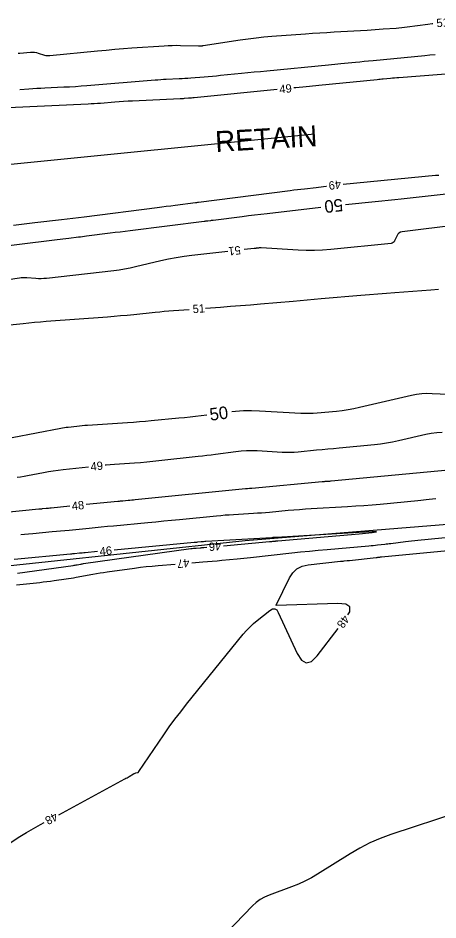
# Model space of a CAD drawing. Extents: x 2384780 to 2405861, y 547869 to 573706.
# Drawn here: x 2396651.1 to 2396751.8, y 552405.8 to 552622.5 of the extents above; entities that cross this region are included whole.
import ezdxf

# ---------------------------------------------------------------- set-up
doc = ezdxf.new("R2010")
doc.units = 0
for name, color, linetype in [('Old_Level_5', 7, 'Continuous'), ('Old_Level_60', 7, 'Continuous'), ('Old_Level_61', 7, 'Continuous')]:
    doc.layers.add(name, color=color, linetype=linetype)

msp = doc.modelspace()

# ---------------------------------------------------------------- linework, layer by layer
at = {"layer": 'Old_Level_5'}
msp.add_line((2396722.188, 552594.57675), (2396599.16675, 552582.30825), dxfattribs=at)
msp.add_lwpolyline([(2396978.36675, 552520.44175), (2396969.428, 552520.71275), (2396914.792, 552518.002), (2396848.97, 552512.58075), (2396788.753, 552503.63525), (2396705.595, 552496.8585), (2396603.47575, 552486.01575), (2396504.046, 552476.8625)], dxfattribs=at)
at = {"layer": 'Old_Level_60'}
for points in [[(2396651.12775, 552614.0285), (2396651.50925, 552614.06275), (2396654.09575, 552614.27225), (2396654.56525, 552614.28775), (2396655.0295, 552614.25725), (2396655.48825, 552614.181), (2396655.942, 552614.059), (2396657.415, 552613.58525), (2396657.7325, 552613.5005), (2396658.0535, 552613.44925), (2396658.378, 552613.4315), (2396658.70625, 552613.44725), (2396670.15125, 552614.57725), (2396672.215, 552614.77375), (2396674.28025, 552614.9555), (2396676.34675, 552615.123), (2396678.41425, 552615.2755), (2396686.10325, 552615.816), (2396687.085, 552615.873), (2396688.06725, 552615.90625), (2396689.05, 552615.9155), (2396690.0335, 552615.901), (2396694.40475, 552615.78275), (2396694.514, 552615.78125), (2396694.6235, 552615.7825), (2396694.73275, 552615.78625), (2396694.84175, 552615.79275), (2396695.1985, 552615.8185), (2396695.27475, 552615.825), (2396695.351, 552615.83275), (2396695.42675, 552615.84225), (2396695.50275, 552615.853), (2396704.3675, 552617.21975), (2396706.26925, 552617.49375), (2396708.17525, 552617.72975), (2396710.08575, 552617.92775), (2396712.00025, 552618.08825), (2396720.024, 552618.68), (2396721.74375, 552618.80325), (2396723.46375, 552618.9195), (2396725.18425, 552619.0285), (2396726.90525, 552619.13075), (2396734.81625, 552619.584), (2396735.776, 552619.641), (2396736.7355, 552619.7025), (2396737.6945, 552619.7685), (2396738.6535, 552619.8385), (2396741.78525, 552620.0745), (2396742.45575, 552620.12975), (2396743.1255, 552620.19425), (2396743.79425, 552620.26775), (2396744.462, 552620.35075), (2396749.362, 552620.993), (2396750.41275, 552621.12425), (2396750.60375, 552621.1455)], [(2396768.023, 552610.07975), (2396742.47475, 552608.13275), (2396741.9555, 552608.092), (2396741.4365, 552608.0485), (2396740.9175, 552608.0025), (2396740.399, 552607.95375), (2396738.705, 552607.7905), (2396738.34225, 552607.75525), (2396737.97925, 552607.72), (2396737.61625, 552607.6845), (2396737.2535, 552607.64875), (2396723.27625, 552606.2655), (2396722.511, 552606.19), (2396721.7455, 552606.115), (2396720.98025, 552606.0405), (2396720.21475, 552605.9665), (2396717.71425, 552605.72575), (2396717.24025, 552605.67975)], [(2396713.2595, 552605.28825), (2396693.35875, 552603.32275), (2396693.0215, 552603.29025), (2396692.68425, 552603.259), (2396692.34675, 552603.22925), (2396692.00925, 552603.20075), (2396690.90625, 552603.11025), (2396690.66975, 552603.09175), (2396690.43325, 552603.07575), (2396690.1965, 552603.06175), (2396689.95975, 552603.05), (2396678.5335, 552602.53475), (2396677.47575, 552602.482), (2396676.41825, 552602.4195), (2396675.36175, 552602.34725), (2396674.3055, 552602.26525), (2396670.85675, 552601.98075), (2396670.1175, 552601.92325), (2396669.37775, 552601.87275), (2396668.63775, 552601.829), (2396667.89725, 552601.792), (2396648.71675, 552600.92575)], [(2396729.08475, 552582.577), (2396751.27325, 552584.68925), (2396752.03375, 552584.7635)], [(2396649.9735, 552572.69925), (2396651.26075, 552572.85925), (2396652.54825, 552573.01625), (2396653.836, 552573.1705), (2396655.12425, 552573.322), (2396661.49875, 552574.0645), (2396662.86425, 552574.22575), (2396664.2295, 552574.391), (2396665.59425, 552574.56025), (2396666.9585, 552574.7335), (2396684.4985, 552576.98925), (2396685.571, 552577.12675), (2396686.64375, 552577.26325), (2396687.7165, 552577.399), (2396688.7895, 552577.534), (2396693.64525, 552578.14225), (2396693.721, 552578.1515), (2396693.7965, 552578.16075), (2396693.872, 552578.1695), (2396693.94775, 552578.17825), (2396694.19475, 552578.206), (2396694.24775, 552578.21225), (2396694.30075, 552578.2185), (2396694.3535, 552578.225), (2396694.4065, 552578.23175), (2396716.38075, 552581.06275), (2396717.23525, 552581.171), (2396718.09, 552581.27625), (2396718.94525, 552581.378), (2396719.801, 552581.47625), (2396722.59675, 552581.79225), (2396723.19575, 552581.86125), (2396723.7945, 552581.9325), (2396724.39275, 552582.0065), (2396724.991, 552582.08275), (2396725.11375, 552582.09875)], [(2396756.7585, 552572.76925), (2396743.202, 552571.106), (2396742.80925, 552571.012), (2396742.478, 552570.83375), (2396742.20875, 552570.57125), (2396742.00125, 552570.2245), (2396741.4245, 552568.95475), (2396741.27925, 552568.71275), (2396741.0905, 552568.5315), (2396740.85825, 552568.4105), (2396740.58275, 552568.34975), (2396726.11725, 552566.87475), (2396724.15625, 552566.71475), (2396722.19375, 552566.634), (2396720.2295, 552566.63275), (2396718.26375, 552566.711), (2396709.4175, 552567.24125), (2396709.25175, 552567.2475), (2396709.086, 552567.24625), (2396708.92075, 552567.23725), (2396708.7555, 552567.221), (2396708.2165, 552567.1555), (2396708.101, 552567.1415), (2396707.9855, 552567.12775), (2396707.86975, 552567.1145), (2396707.75425, 552567.1015), (2396705.36675, 552566.83625)], [(2396701.39125, 552566.39475), (2396692.79725, 552565.44), (2396690.911, 552565.201), (2396689.0345, 552564.90425), (2396687.16825, 552564.54975), (2396685.312, 552564.1375), (2396679.26475, 552562.6965), (2396677.9655, 552562.40725), (2396676.65925, 552562.15725), (2396675.34625, 552561.94675), (2396674.02625, 552561.77525), (2396657.91275, 552559.927), (2396657.26625, 552559.86875), (2396656.61925, 552559.8425), (2396655.9715, 552559.84775), (2396655.3235, 552559.88475), (2396653.20525, 552560.058), (2396652.75175, 552560.082), (2396652.29925, 552560.07975), (2396651.8475, 552560.05175), (2396651.39675, 552559.9975), (2396641.6125, 552558.5345)], [(2396696.08875, 552552.791), (2396699.691, 552553.057), (2396702.08875, 552553.2375), (2396704.48575, 552553.42525), (2396706.882, 552553.62), (2396709.278, 552553.822), (2396717.1035, 552554.4935), (2396718.78025, 552554.63725), (2396720.45725, 552554.781), (2396722.13425, 552554.925), (2396723.811, 552555.06875), (2396733.324, 552555.885), (2396735.3625, 552556.05775), (2396737.4015, 552556.226), (2396739.44075, 552556.39), (2396741.4805, 552556.54975), (2396750.11675, 552557.21625), (2396751.967, 552557.361)], [(2396645.83825, 552548.45975), (2396652.28775, 552549.13425), (2396653.67025, 552549.27375), (2396655.05375, 552549.40275), (2396656.438, 552549.5215), (2396657.82325, 552549.63), (2396672.54025, 552550.72775), (2396674.1155, 552550.85125), (2396675.6895, 552550.98625), (2396677.2625, 552551.133), (2396678.8345, 552551.2915), (2396683.96775, 552551.82825), (2396685.068, 552551.93925), (2396686.16925, 552552.0415), (2396687.271, 552552.13575), (2396688.37375, 552552.22125), (2396692.09975, 552552.49625)], [(2396752.82975, 552522.93725), (2396751.51475, 552522.86125), (2396750.20775, 552522.69525), (2396748.90925, 552522.43925), (2396742.33325, 552520.90975), (2396740.92, 552520.60575), (2396739.49925, 552520.34925), (2396738.07075, 552520.1405), (2396736.63425, 552519.979), (2396728.08775, 552519.16225), (2396726.73425, 552519.033), (2396725.38075, 552518.9035), (2396724.027, 552518.77425), (2396722.6735, 552518.64475), (2396718.252, 552518.22225), (2396717.30425, 552518.14975), (2396716.35575, 552518.1135), (2396715.4065, 552518.1135), (2396714.4565, 552518.1495), (2396708.45675, 552518.4915), (2396707.17225, 552518.534), (2396705.89025, 552518.5155), (2396704.6105, 552518.436), (2396703.333, 552518.295), (2396698.48075, 552517.64325), (2396697.44075, 552517.5065), (2396696.39975, 552517.37575), (2396695.35825, 552517.25075), (2396694.316, 552517.1315), (2396684.878, 552516.07975), (2396683.4185, 552515.92525), (2396681.95725, 552515.7875), (2396680.49475, 552515.66575), (2396679.03075, 552515.5605), (2396674.246, 552515.24375), (2396673.22125, 552515.17), (2396672.1975, 552515.08425), (2396671.95025, 552515.0605)], [(2396667.97375, 552514.62975), (2396661.8985, 552513.94125), (2396660.71425, 552513.7955), (2396659.5335, 552513.62675), (2396658.3565, 552513.435), (2396657.18275, 552513.22025), (2396653.35475, 552512.4815), (2396652.533, 552512.33325), (2396651.70825, 552512.2055), (2396650.88075, 552512.098)], [(2396754.388, 552513.859), (2396726.23975, 552511.2135), (2396726.02475, 552511.19425), (2396725.8095, 552511.177), (2396725.594, 552511.16175), (2396725.37825, 552511.14825), (2396724.67375, 552511.108), (2396724.523, 552511.09875), (2396724.372, 552511.088), (2396724.22125, 552511.076), (2396724.07075, 552511.0625), (2396707.16625, 552509.48475), (2396707.01925, 552509.47175), (2396706.87225, 552509.46), (2396706.725, 552509.4495), (2396706.578, 552509.44025), (2396706.09675, 552509.41225), (2396705.99375, 552509.40575), (2396705.89075, 552509.398), (2396705.788, 552509.3895), (2396705.68525, 552509.37975), (2396679.16375, 552506.73525), (2396678.75525, 552506.695), (2396678.3465, 552506.65525), (2396677.938, 552506.616), (2396677.52925, 552506.57775), (2396676.194, 552506.45325), (2396675.908, 552506.4265), (2396675.622, 552506.399), (2396675.33575, 552506.37125), (2396675.05, 552506.343), (2396667.457, 552505.588)], [(2396751.3305, 552506.996), (2396749.685, 552506.7945), (2396749.02225, 552506.7155), (2396748.359, 552506.6415), (2396747.69525, 552506.572), (2396747.031, 552506.50725), (2396737.95075, 552505.65375), (2396736.0045, 552505.47975), (2396734.05675, 552505.3235), (2396732.1075, 552505.18525), (2396730.157, 552505.06475), (2396721.38275, 552504.56275), (2396720.00925, 552504.478), (2396718.637, 552504.38075), (2396717.2655, 552504.2715), (2396715.895, 552504.14975), (2396711.4195, 552503.732), (2396710.46025, 552503.64675), (2396709.50025, 552503.56975), (2396708.5395, 552503.50125), (2396707.57825, 552503.441), (2396702.79375, 552503.16275), (2396701.769, 552503.098), (2396700.74475, 552503.0225), (2396699.72175, 552502.93625), (2396698.69925, 552502.83975), (2396689.8275, 552501.95525), (2396687.92625, 552501.76725), (2396686.02475, 552501.58225), (2396684.123, 552501.40025), (2396682.22075, 552501.2215), (2396673.981, 552500.454), (2396672.517, 552500.3165), (2396671.05325, 552500.1765), (2396669.5895, 552500.0345), (2396668.126, 552499.89), (2396663.346, 552499.41475), (2396662.3215, 552499.3135), (2396661.297, 552499.214), (2396660.2725, 552499.116), (2396659.2475, 552499.0195), (2396654.613, 552498.5865), (2396653.62, 552498.493), (2396652.62725, 552498.3975), (2396651.721, 552498.309)], [(2396663.4765, 552505.192), (2396658.9935, 552504.74625), (2396658.70625, 552504.71775), (2396658.419, 552504.69), (2396658.1315, 552504.6625), (2396657.844, 552504.63525), (2396656.905, 552504.54775), (2396656.70375, 552504.52875), (2396656.5025, 552504.50925), (2396656.3015, 552504.48975), (2396656.10025, 552504.46975), (2396630.0945, 552501.85925)], [(2396700.3405, 552495.724), (2396711.37925, 552496.70025), (2396711.5775, 552496.7185), (2396711.77575, 552496.73775), (2396711.97375, 552496.75825), (2396712.17175, 552496.78), (2396712.81825, 552496.85275), (2396712.95675, 552496.868), (2396713.0955, 552496.88225), (2396713.23425, 552496.89575), (2396713.373, 552496.90825), (2396732.8935, 552498.6125), (2396736.0295, 552498.902), (2396737.072, 552499.04025), (2396736.0205, 552499.02725), (2396732.87525, 552498.86325), (2396713.1295, 552497.7335), (2396713.014, 552497.72625), (2396712.8985, 552497.71825), (2396712.78325, 552497.709), (2396712.668, 552497.69875), (2396712.29175, 552497.66375), (2396712.21125, 552497.6565), (2396712.1305, 552497.65), (2396712.04975, 552497.64425), (2396711.969, 552497.63925), (2396696.16525, 552496.72), (2396695.8805, 552496.702), (2396695.59625, 552496.681), (2396695.312, 552496.657), (2396695.02825, 552496.63025), (2396694.10125, 552496.53775), (2396693.9025, 552496.51825), (2396693.70375, 552496.49875), (2396693.505, 552496.47975), (2396693.30625, 552496.46125), (2396674.11625, 552494.6735)], [(2396692.7665, 552491.6235), (2396695.41025, 552491.836), (2396696.55, 552491.92875), (2396697.68975, 552492.024), (2396698.829, 552492.12125), (2396699.96825, 552492.22075), (2396703.68925, 552492.55), (2396704.48625, 552492.62275), (2396705.283, 552492.7005), (2396706.079, 552492.783), (2396706.87475, 552492.87), (2396716.74625, 552493.982), (2396718.86225, 552494.21375), (2396720.97975, 552494.432), (2396723.09825, 552494.637), (2396725.21825, 552494.82875), (2396735.266, 552495.706), (2396735.7875, 552495.753), (2396736.30875, 552495.803), (2396736.82975, 552495.85575), (2396737.3505, 552495.91125), (2396739.051, 552496.098), (2396739.41525, 552496.139), (2396739.77925, 552496.182), (2396740.143, 552496.227), (2396740.50675, 552496.274), (2396744.01075, 552496.737), (2396744.762, 552496.83275), (2396745.514, 552496.92175), (2396746.267, 552497.004), (2396747.0205, 552497.07925), (2396758.51925, 552498.178)], [(2396730.2165, 552479.1155), (2396730.664, 552479.8715), (2396730.678, 552481.03425), (2396729.7235, 552481.69825), (2396727.79975, 552481.86325), (2396713.04425, 552481.346), (2396713.0305, 552481.3475), (2396713.01975, 552481.353), (2396713.0125, 552481.36225), (2396713.0085, 552481.37575), (2396713.0005, 552481.42575), (2396712.9995, 552481.4365), (2396713.00025, 552481.44675), (2396713.00275, 552481.457), (2396713.00675, 552481.46675), (2396716.2025, 552487.97325), (2396716.9945, 552489.215), (2396718.0015, 552490.1515), (2396719.223, 552490.783), (2396720.65925, 552491.1095), (2396728.42225, 552491.984), (2396728.6405, 552492.00775), (2396728.859, 552492.03025), (2396729.0775, 552492.0515), (2396729.29625, 552492.07125), (2396730.01075, 552492.13375), (2396730.16375, 552492.1475), (2396730.31675, 552492.162), (2396730.46975, 552492.1775), (2396730.6225, 552492.194), (2396737.022, 552492.89625), (2396737.1455, 552492.91), (2396737.269, 552492.92475), (2396737.39225, 552492.94), (2396737.5155, 552492.956), (2396737.918, 552493.009), (2396738.00425, 552493.02), (2396738.09075, 552493.03025), (2396738.17725, 552493.03975), (2396738.26375, 552493.0485), (2396764.28825, 552495.53475)], [(2396670.1335, 552494.3025), (2396667.17625, 552494.027), (2396666.83, 552493.99425), (2396666.48375, 552493.96125), (2396666.1375, 552493.92775), (2396665.79125, 552493.8935), (2396664.6605, 552493.781), (2396664.418, 552493.757), (2396664.17575, 552493.7335), (2396663.93325, 552493.71025), (2396663.69075, 552493.6875), (2396650.13, 552492.42075)], [(2396650.98675, 552489.12), (2396664.2735, 552490.99475), (2396664.5215, 552491.031), (2396664.769, 552491.06975), (2396665.016, 552491.11075), (2396665.26275, 552491.15425), (2396666.06775, 552491.30025), (2396666.2405, 552491.33075), (2396666.4135, 552491.35925), (2396666.58675, 552491.38625), (2396666.76025, 552491.4115), (2396692.5605, 552495.02125), (2396692.86425, 552495.0615), (2396693.16825, 552495.09725), (2396693.473, 552495.1285), (2396693.778, 552495.15525), (2396694.77575, 552495.2355), (2396694.9895, 552495.25275), (2396695.20325, 552495.27075), (2396695.417, 552495.289), (2396695.6305, 552495.3075), (2396696.356, 552495.37175)], [(2396650.751, 552486.3215), (2396656.276, 552486.92575), (2396657.14725, 552487.0245), (2396658.01775, 552487.13), (2396658.88725, 552487.2425), (2396659.756, 552487.3615), (2396662.59225, 552487.76175), (2396663.19975, 552487.8505), (2396663.806, 552487.94525), (2396664.4115, 552488.04575), (2396665.016, 552488.1525), (2396669.03225, 552488.881), (2396669.89375, 552489.0325), (2396670.7565, 552489.17575), (2396671.62075, 552489.31), (2396672.48625, 552489.4355), (2396679.0415, 552490.35275), (2396680.44725, 552490.53875), (2396681.8555, 552490.70425), (2396683.26575, 552490.849), (2396684.6785, 552490.973), (2396688.77925, 552491.30275)], [(2396660.854, 552431.1205), (2396676.68425, 552439.69975), (2396676.96075, 552439.851), (2396677.23575, 552440.005), (2396677.50925, 552440.16125), (2396677.7815, 552440.32025), (2396678.80325, 552440.923), (2396678.92775, 552440.99025), (2396679.05625, 552441.04825), (2396679.1885, 552441.0965), (2396679.3245, 552441.135), (2396679.77575, 552441.2455), (2396679.8675, 552441.2765), (2396679.94875, 552441.32225), (2396680.02, 552441.3825), (2396680.081, 552441.4575), (2396686.07325, 552450.3035), (2396687.37675, 552452.18475), (2396688.71925, 552454.037), (2396690.10075, 552455.86025), (2396691.52125, 552457.65475), (2396705.102, 552474.4415), (2396705.8735, 552475.34275), (2396706.6915, 552476.19675), (2396707.55625, 552477.00375), (2396708.4675, 552477.7635), (2396711.52, 552480.1685), (2396712.13575, 552480.52475), (2396712.675, 552480.56325), (2396713.13775, 552480.28375), (2396713.524, 552479.686), (2396718.05725, 552469.82825), (2396719.08425, 552468.21025), (2396720.22225, 552467.5815), (2396721.47175, 552467.942), (2396722.83225, 552469.2915), (2396727.8855, 552475.872)], [(2396757.049, 552431.82275), (2396740.53625, 552426.34825), (2396737.98625, 552425.417), (2396735.506, 552424.337), (2396733.096, 552423.10875), (2396730.75625, 552421.732), (2396722.9635, 552416.82625), (2396721.46125, 552415.93525), (2396719.91825, 552415.12775), (2396718.33425, 552414.40375), (2396716.70925, 552413.76325), (2396711.33425, 552411.8075), (2396710.21975, 552411.33075), (2396709.18, 552410.739), (2396708.21475, 552410.03175), (2396707.32425, 552409.2095), (2396701.07375, 552402.76275)], [(2396622.27125, 552402.7355), (2396626.78925, 552408.71275), (2396627.807, 552409.939), (2396628.92425, 552411.056), (2396630.141, 552412.06375), (2396631.45725, 552412.96225), (2396637.43725, 552416.6565), (2396638.7155, 552417.453), (2396639.987, 552418.25975), (2396641.25225, 552419.0765), (2396642.51125, 552419.9035), (2396649.915, 552424.80925), (2396651.5125, 552425.8425), (2396653.1315, 552426.8395), (2396654.77225, 552427.8005), (2396656.43475, 552428.7255), (2396657.33725, 552429.2145)]]:
    msp.add_lwpolyline(points, dxfattribs=at)
at = {"layer": 'Old_Level_61'}
for points in [[(2396751.16825, 552613.62775), (2396749.91075, 552613.516), (2396748.64375, 552613.397), (2396736.24275, 552612.20175), (2396735.18375, 552612.0995), (2396734.1245, 552611.99625), (2396733.0655, 552611.8925), (2396732.0065, 552611.788), (2396728.54725, 552611.44575), (2396727.806, 552611.37275), (2396727.0645, 552611.3), (2396726.32325, 552611.228), (2396725.58175, 552611.15625), (2396710.743, 552609.72675), (2396709.23825, 552609.58125), (2396707.73375, 552609.435), (2396706.22925, 552609.28775), (2396704.725, 552609.1395), (2396699.67275, 552608.6405), (2396698.6885, 552608.5455), (2396697.704, 552608.45425), (2396696.719, 552608.36725), (2396695.73375, 552608.28425), (2396692.51475, 552608.02), (2396691.82475, 552607.9665), (2396691.13425, 552607.91925), (2396690.4435, 552607.8785), (2396689.75225, 552607.84425), (2396686.645, 552607.704), (2396685.97925, 552607.671), (2396685.314, 552607.63175), (2396684.64925, 552607.58625), (2396683.98475, 552607.5345), (2396667.605, 552606.184), (2396666.22125, 552606.07625), (2396664.8365, 552605.9815), (2396663.451, 552605.89975), (2396662.06475, 552605.8305), (2396657.535, 552605.626), (2396656.56475, 552605.5775), (2396655.595, 552605.52), (2396654.62575, 552605.4535), (2396653.657, 552605.37775), (2396651.53775, 552605.20175)], [(2396729.65575, 552577.699), (2396736.77425, 552578.37675), (2396738.3355, 552578.529), (2396739.89625, 552578.68775), (2396741.45625, 552578.8535), (2396743.0155, 552579.026), (2396755.2105, 552580.4025)], [(2396641.079, 552566.842), (2396660.4585, 552569.2705), (2396661.16225, 552569.358), (2396661.8665, 552569.44375), (2396662.57075, 552569.52825), (2396663.27525, 552569.611), (2396665.57675, 552569.87925), (2396666.07, 552569.93725), (2396666.56275, 552569.997), (2396667.0555, 552570.058), (2396667.54825, 552570.12075), (2396673.1665, 552570.84325), (2396674.3705, 552570.9975), (2396675.5745, 552571.151), (2396676.77875, 552571.30325), (2396677.98325, 552571.4545), (2396695.72875, 552573.6775), (2396695.94625, 552573.7045), (2396696.164, 552573.73075), (2396696.3815, 552573.75625), (2396696.59925, 552573.78125), (2396697.3105, 552573.8615), (2396697.463, 552573.879), (2396697.61525, 552573.897), (2396697.7675, 552573.91575), (2396697.91975, 552573.935), (2396704.85925, 552574.829), (2396706.3465, 552575.01775), (2396707.83475, 552575.20075), (2396709.3235, 552575.37775), (2396710.813, 552575.549), (2396723.69625, 552577.00475)], [(2396756.19275, 552531.98325), (2396750.39575, 552532.241), (2396749.1575, 552532.254), (2396747.92675, 552532.183), (2396746.704, 552532.0275), (2396745.489, 552531.788), (2396733.023, 552528.88875), (2396731.6415, 552528.5925), (2396730.25225, 552528.34425), (2396728.85525, 552528.144), (2396727.4505, 552527.992), (2396722.849, 552527.574), (2396721.86275, 552527.50275), (2396720.87575, 552527.468), (2396719.88825, 552527.4695), (2396718.9, 552527.50775), (2396708.99875, 552528.07175), (2396707.069, 552528.136), (2396705.143, 552528.10825), (2396703.22025, 552527.9885), (2396702.35675, 552527.89325)], [(2396696.407, 552527.1195), (2396695.03775, 552526.9355), (2396693.695, 552526.762), (2396692.3505, 552526.602), (2396691.0045, 552526.45525), (2396689.657, 552526.32225), (2396683.04175, 552525.70275), (2396681.62375, 552525.57475), (2396680.205, 552525.4565), (2396678.7855, 552525.348), (2396677.36525, 552525.249), (2396667.7665, 552524.6135), (2396667.124, 552524.56725), (2396666.48225, 552524.5135), (2396665.841, 552524.45225), (2396665.2005, 552524.3835), (2396663.1095, 552524.1465), (2396662.662, 552524.09125), (2396662.21575, 552524.0275), (2396661.771, 552523.955), (2396661.3275, 552523.874), (2396649.708, 552521.63125)]]:
    msp.add_lwpolyline(points, dxfattribs=at)

# ---------------------------------------------------------------- texts
at = {"layer": 'Old_Level_5'}
msp.add_text('RETAIN', height=5, rotation=3.3853944, dxfattribs=at).set_placement((2396698.526, 552590.272))
at = {"layer": 'Old_Level_60'}
for s, rotation, p in [('51', 5.4143806, (2396751.55825, 552620.252)), ('49', 5.6177194, (2396713.8745, 552604.34475)), ('49', 186.8675861, (2396728.447, 552583.52575)), ('51', 186.3392778, (2396704.3955, 552567.7345)), ('51', 4.2227222, (2396693.03725, 552551.56275)), ('49', 6.18295, (2396668.597, 552513.70125)), ('48', 5.6796639, (2396664.06925, 552504.246)), ('46', 5.3224111, (2396670.74375, 552493.355)), ('46', 185.0538611, (2396699.7345, 552496.6745)), ('47', 184.5973167, (2396692.12125, 552492.57475)), ('48', 234.2950583, (2396729.16925, 552479.26275)), ('48', 208.4554833, (2396659.94125, 552431.76325))]:
    msp.add_text(s, height=2, rotation=rotation, dxfattribs=at).set_placement(p)
at = {"layer": 'Old_Level_61'}
for rotation, p in [(186.6447889, (2396728.84975, 552579.105)), (7.4104083, (2396697.2315, 552525.72675))]:
    msp.add_text('50', height=3, rotation=rotation, dxfattribs=at).set_placement(p)

doc.saveas('drawing.dxf')
